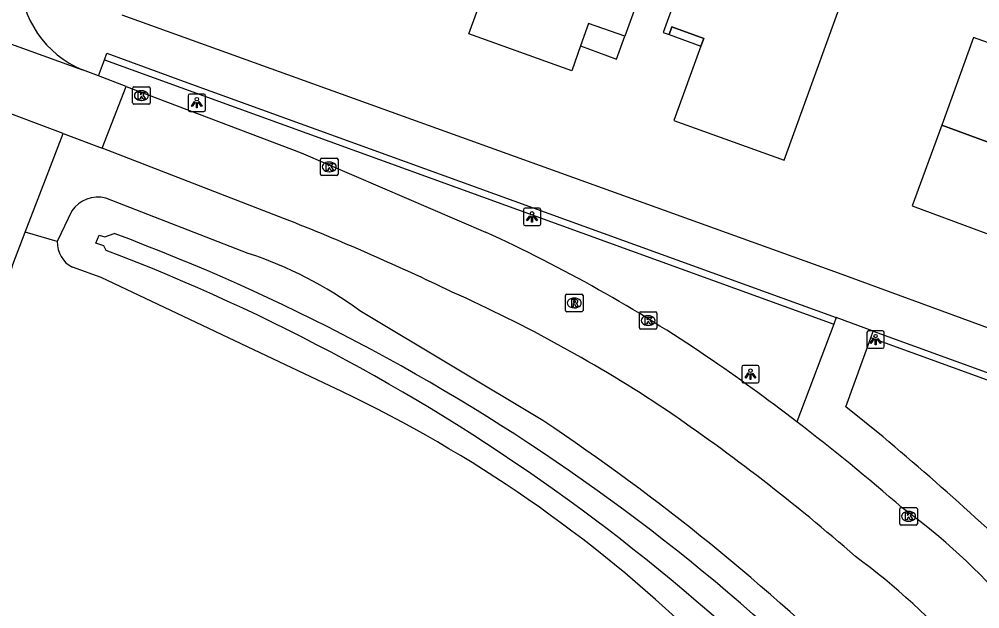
# Model space of a CAD drawing. Extents: x 155275 to 156263, y 382654 to 383635.
# Drawn here: x 155982.1 to 156037.1, y 383010.4 to 383044.2 of the extents above; entities that cross this region are included whole.
import ezdxf

# ---------------------------------------------------------------- set-up
doc = ezdxf.new("R2010")
doc.units = 0
for name, color, linetype in [('IMGEO_Berm_groen', 7, 'Continuous'), ('IMGEO_Fietspad_gesloten', 7, 'Continuous'), ('IMGEO_Haag', 7, 'Continuous'), ('IMGEO_Kolk', 7, 'Continuous'), ('IMGEO_Lichtpunt', 7, 'Continuous'), ('IMGEO_Loofbos', 7, 'Continuous'), ('IMGEO_Pand', 7, 'Continuous'), ('IMGEO_Pand_overbouw', 7, 'Continuous'), ('IMGEO_Rijbaan_lokaal_gesloten', 7, 'Continuous'), ('IMGEO_Rijbaan_lokaal_open', 7, 'Continuous'), ('IMGEO_Rioolput', 7, 'Continuous'), ('IMGEO_Voetpad_open', 7, 'Continuous'), ('IMGEO_Waterloop', 7, 'Continuous')]:
    doc.layers.add(name, color=color, linetype=linetype)

msp = doc.modelspace()

# ---------------------------------------------------------------- linework, layer by layer
at = {"layer": 'IMGEO_Berm_groen'}
for points in [[(155995.187, 383030.812), (155987.017, 383033.991)], [(155985.082, 383033.249), (155984.24, 383031.492)], [(155984.24, 383031.492), (155982.407, 383032.043)], [(156012.076, 383021.225), (156001.593, 383027.52)]]:
    msp.add_lwpolyline(points, dxfattribs=at)
for centre, radius, start, end in [((155986.563, 383032.282), 1.768, 75.1086, 146.8513), ((155988.246, 383009.426), 22.484, 53.5853, 72.0181), ((155941.755, 382915.711), 126.8, 45.51529, 56.31795)]:
    msp.add_arc(centre, radius, start, end, dxfattribs=at)
at = {"layer": 'IMGEO_Fietspad_gesloten'}
for points in [[(155982.407, 383032.043), (155983.661, 383035.301), (155984.583, 383037.694)], [(155980.676, 383027.127), (155981.349, 383028.996), (155981.689, 383030.178), (155982.407, 383032.043)]]:
    msp.add_lwpolyline(points, dxfattribs=at)
at = {"layer": 'IMGEO_Haag'}
for points in [[(155986.946, 383041.916), (156028.751, 383026.761)], [(156073.103, 383010.641), (156030.875, 383025.972)]]:
    msp.add_lwpolyline(points, dxfattribs=at)
at = {"layer": 'IMGEO_Kolk'}
for p, q in [((155988.563, 383039.443), (155988.563, 383040.295)), ((155988.638, 383040.369), (155989.49, 383040.369)), ((155989.051, 383040.149), (155989.076, 383040.149)), ((155989.564, 383040.295), (155989.564, 383039.443)), ((155989.49, 383039.369), (155988.638, 383039.369)), ((155989.074, 383039.589), (155989.049, 383039.589)), ((155999.333, 383035.352), (155999.333, 383036.204)), ((155999.408, 383036.278), (156000.26, 383036.278)), ((155999.821, 383036.058), (155999.846, 383036.058)), ((156000.334, 383036.204), (156000.334, 383035.352)), ((155999.844, 383035.498), (155999.819, 383035.498)), ((156000.26, 383035.278), (155999.408, 383035.278)), ((156017.614, 383026.539), (156017.614, 383027.391)), ((156017.689, 383027.465), (156018.541, 383027.465)), ((156018.102, 383027.245), (156018.127, 383027.245)), ((156018.615, 383027.391), (156018.615, 383026.539)), ((156018.541, 383026.465), (156017.689, 383026.465)), ((156018.125, 383026.685), (156018.1, 383026.685)), ((156032.615, 383016.236), (156033.467, 383016.236)), ((156032.54, 383015.31), (156032.54, 383016.162)), ((156033.028, 383016.016), (156033.053, 383016.016)), ((156033.541, 383016.162), (156033.541, 383015.31)), ((156033.467, 383015.236), (156032.615, 383015.236)), ((156033.051, 383015.456), (156033.026, 383015.456))]:
    msp.add_line(p, q, dxfattribs=at)
for points in [[(155988.563, 383039.443), (155988.563, 383040.295)], [(155988.638, 383040.369), (155989.49, 383040.369)], [(155988.884, 383040.069), (155989.007, 383040.069), (155989.007, 383039.918), (155989.137, 383040.069), (155989.301, 383040.069), (155989.155, 383039.918), (155989.308, 383039.669), (155989.156, 383039.669), (155989.071, 383039.833), (155989.007, 383039.766), (155989.007, 383039.669), (155988.884, 383039.669), (155988.884, 383040.069)], [(155989.564, 383040.295), (155989.564, 383039.443)], [(155989.49, 383039.369), (155988.638, 383039.369)], [(155999.333, 383035.352), (155999.333, 383036.204)], [(155999.408, 383036.278), (156000.26, 383036.278)], [(156000.334, 383036.204), (156000.334, 383035.352)], [(155999.654, 383035.978), (155999.777, 383035.978), (155999.777, 383035.827), (155999.907, 383035.978), (156000.071, 383035.978), (155999.925, 383035.827), (156000.078, 383035.578), (155999.926, 383035.578), (155999.841, 383035.742), (155999.777, 383035.675), (155999.777, 383035.578), (155999.654, 383035.578), (155999.654, 383035.978)], [(156000.26, 383035.278), (155999.408, 383035.278)], [(156017.614, 383026.539), (156017.614, 383027.391)], [(156017.689, 383027.465), (156018.541, 383027.465)], [(156018.615, 383027.391), (156018.615, 383026.539)], [(156017.935, 383027.165), (156018.058, 383027.165), (156018.058, 383027.014), (156018.188, 383027.165), (156018.352, 383027.165), (156018.206, 383027.014), (156018.359, 383026.765), (156018.207, 383026.765), (156018.122, 383026.929), (156018.058, 383026.862), (156018.058, 383026.765), (156017.935, 383026.765), (156017.935, 383027.165)], [(156018.541, 383026.465), (156017.689, 383026.465)], [(156032.615, 383016.236), (156033.467, 383016.236)], [(156032.54, 383015.31), (156032.54, 383016.162)], [(156032.861, 383015.936), (156032.984, 383015.936), (156032.984, 383015.785), (156033.114, 383015.936), (156033.278, 383015.936), (156033.132, 383015.785), (156033.285, 383015.536), (156033.133, 383015.536), (156033.048, 383015.7), (156032.984, 383015.633), (156032.984, 383015.536), (156032.861, 383015.536), (156032.861, 383015.936)], [(156033.541, 383016.162), (156033.541, 383015.31)], [(156033.467, 383015.236), (156032.615, 383015.236)]]:
    msp.add_lwpolyline(points, dxfattribs=at)
for centre, start, end in [((155988.64, 383040.293), 91.552, 178.448), ((155988.64, 383040.293), 91.552, 178.448), ((155989.488, 383040.293), 1.552, 88.448), ((155989.488, 383040.293), 1.552, 88.448), ((155988.64, 383039.445), 181.552, 268.448), ((155988.64, 383039.445), 181.552, 268.448), ((155989.488, 383039.445), 271.552, 358.448), ((155989.488, 383039.445), 271.552, 358.448), ((155999.41, 383036.202), 91.552, 178.448), ((155999.41, 383036.202), 91.552, 178.448), ((156000.258, 383036.202), 1.552, 88.448), ((156000.258, 383036.202), 1.552, 88.448), ((155999.41, 383035.354), 181.552, 268.448), ((155999.41, 383035.354), 181.552, 268.448), ((156000.258, 383035.354), 271.552, 358.448), ((156000.258, 383035.354), 271.552, 358.448), ((156017.691, 383027.389), 91.552, 178.448), ((156017.691, 383027.389), 91.552, 178.448), ((156018.539, 383027.389), 1.552, 88.448), ((156018.539, 383027.389), 1.552, 88.448), ((156017.691, 383026.541), 181.552, 268.448), ((156017.691, 383026.541), 181.552, 268.448), ((156018.539, 383026.541), 271.552, 358.448), ((156018.539, 383026.541), 271.552, 358.448), ((156032.617, 383016.16), 91.552, 178.448), ((156032.617, 383016.16), 91.552, 178.448), ((156033.465, 383016.16), 1.552, 88.448), ((156033.465, 383016.16), 1.552, 88.448), ((156032.617, 383015.312), 181.552, 268.448), ((156032.617, 383015.312), 181.552, 268.448), ((156033.465, 383015.312), 271.552, 358.448), ((156033.465, 383015.312), 271.552, 358.448)]:
    msp.add_arc(centre, 0.0765, start, end, dxfattribs=at)
for centre, major_axis, ratio, start_param, end_param in [((155989.05, 383039.869), (-0.387, 0.002), 0.722429, 4.712389, 7.853982), ((155989.075, 383039.869), (-0.39, 0.002), 0.717154, 1.570796, 4.712389), ((155999.82, 383035.778), (-0.387, 0.002), 0.722429, 4.712389, 7.853982), ((155999.845, 383035.778), (-0.39, 0.002), 0.717154, 1.570796, 4.712389), ((156018.101, 383026.965), (-0.387, 0.002), 0.722429, 4.712389, 7.853982), ((156018.126, 383026.965), (-0.39, 0.002), 0.717154, 1.570796, 4.712389), ((156033.027, 383015.736), (-0.387, 0.002), 0.722429, 4.712389, 7.853982), ((156033.052, 383015.736), (-0.39, 0.002), 0.717154, 1.570796, 4.712389)]:
    msp.add_ellipse(centre, major_axis=major_axis, ratio=ratio, start_param=start_param, end_param=end_param, dxfattribs=at)
at = {"layer": 'IMGEO_Lichtpunt'}
for p, q in [((155992.643, 383039.957), (155991.835, 383039.957)), ((155992.643, 383039.957), (155991.835, 383039.957)), ((155991.741, 383039.862), (155991.741, 383039.055)), ((155991.741, 383039.862), (155991.741, 383039.055)), ((155992.737, 383039.055), (155992.737, 383039.862)), ((155992.737, 383039.055), (155992.737, 383039.862)), ((155991.835, 383038.961), (155992.643, 383038.961)), ((155991.835, 383038.961), (155992.643, 383038.961)), ((156010.958, 383033.315), (156010.958, 383032.508)), ((156010.958, 383033.315), (156010.958, 383032.508)), ((156011.86, 383033.41), (156011.052, 383033.41)), ((156011.86, 383033.41), (156011.052, 383033.41)), ((156011.954, 383032.508), (156011.954, 383033.315)), ((156011.954, 383032.508), (156011.954, 383033.315)), ((156011.052, 383032.414), (156011.86, 383032.414)), ((156011.052, 383032.414), (156011.86, 383032.414)), ((156030.649, 383026.277), (156030.649, 383025.47)), ((156030.649, 383026.277), (156030.649, 383025.47)), ((156031.551, 383026.372), (156030.743, 383026.372)), ((156031.551, 383026.372), (156030.743, 383026.372)), ((156031.645, 383025.47), (156031.645, 383026.277)), ((156031.645, 383025.47), (156031.645, 383026.277)), ((156030.743, 383025.376), (156031.551, 383025.376)), ((156030.743, 383025.376), (156031.551, 383025.376)), ((156023.476, 383024.294), (156023.476, 383023.487)), ((156023.476, 383024.294), (156023.476, 383023.487)), ((156024.378, 383024.389), (156023.57, 383024.389)), ((156024.378, 383024.389), (156023.57, 383024.389)), ((156024.472, 383023.487), (156024.472, 383024.294)), ((156024.472, 383023.487), (156024.472, 383024.294)), ((156023.57, 383023.393), (156024.378, 383023.393)), ((156023.57, 383023.393), (156024.378, 383023.393))]:
    msp.add_line(p, q, dxfattribs=at)
for points in [[(155992.115, 383039.526), (155992.154, 383039.498), (155991.966, 383039.236), (155991.928, 383039.263), (155992.115, 383039.526)], [(155992.217, 383039.478), (155992.264, 383039.478), (155992.264, 383039.156), (155992.217, 383039.156), (155992.217, 383039.478)], [(155992.327, 383039.498), (155992.365, 383039.525), (155992.552, 383039.263), (155992.513, 383039.235), (155992.327, 383039.498)], [(156011.332, 383032.979), (156011.371, 383032.951), (156011.183, 383032.689), (156011.145, 383032.716), (156011.332, 383032.979)], [(156011.434, 383032.931), (156011.481, 383032.931), (156011.481, 383032.609), (156011.434, 383032.609), (156011.434, 383032.931)], [(156011.544, 383032.951), (156011.582, 383032.978), (156011.769, 383032.716), (156011.73, 383032.688), (156011.544, 383032.951)], [(156031.023, 383025.941), (156031.062, 383025.913), (156030.874, 383025.651), (156030.836, 383025.678), (156031.023, 383025.941)], [(156031.125, 383025.893), (156031.172, 383025.893), (156031.172, 383025.571), (156031.125, 383025.571), (156031.125, 383025.893)], [(156031.235, 383025.913), (156031.273, 383025.94), (156031.46, 383025.678), (156031.421, 383025.65), (156031.235, 383025.913)], [(156023.85, 383023.958), (156023.889, 383023.93), (156023.701, 383023.668), (156023.663, 383023.695), (156023.85, 383023.958)], [(156024.062, 383023.93), (156024.1, 383023.957), (156024.287, 383023.695), (156024.248, 383023.667), (156024.062, 383023.93)], [(156023.952, 383023.91), (156023.999, 383023.91), (156023.999, 383023.588), (156023.952, 383023.588), (156023.952, 383023.91)]]:
    msp.add_lwpolyline(points, dxfattribs=at)
for centre in [(155992.24, 383039.66), (156011.457, 383033.113), (156031.148, 383026.075), (156023.975, 383024.092)]:
    msp.add_circle(centre, 0.0994, dxfattribs=at)
for centre, start, end in [((155991.835, 383039.862), 90, 180), ((155991.835, 383039.862), 90, 180), ((155992.643, 383039.862), 0, 90), ((155992.643, 383039.862), 0, 90), ((155991.835, 383039.055), 180, 270), ((155991.835, 383039.055), 180, 270), ((155992.643, 383039.055), 270, 0), ((155992.643, 383039.055), 270, 360), ((156011.052, 383033.315), 90, 180), ((156011.052, 383033.315), 90, 180), ((156011.86, 383033.315), 0, 90), ((156011.86, 383033.315), 0, 90), ((156011.052, 383032.508), 180, 270), ((156011.052, 383032.508), 180, 270), ((156011.86, 383032.508), 270, 0), ((156011.86, 383032.508), 270, 360), ((156030.743, 383026.277), 90, 180), ((156030.743, 383026.277), 90, 180), ((156031.551, 383026.277), 0, 90), ((156031.551, 383026.277), 0, 90), ((156030.743, 383025.47), 180, 270), ((156030.743, 383025.47), 180, 270), ((156031.551, 383025.47), 270, 0), ((156031.551, 383025.47), 270, 360), ((156023.57, 383024.294), 90, 180), ((156023.57, 383024.294), 90, 180), ((156024.378, 383024.294), 0, 90), ((156024.378, 383024.294), 0, 90), ((156023.57, 383023.487), 180, 270), ((156023.57, 383023.487), 180, 270), ((156024.378, 383023.487), 270, 0), ((156024.378, 383023.487), 270, 360)]:
    msp.add_arc(centre, 0.0946, start, end, dxfattribs=at)
at = {"layer": 'IMGEO_Loofbos'}
msp.add_lwpolyline([(155999.86, 383023.224), (155986.757, 383029.427), (155985.11, 383030.022)], dxfattribs=at)
for centre, radius, start, end in [((155985.842, 383031.447), 1.602, 178.4063, 242.831), ((155967.296, 382953.238), 77.191, 46.6918, 65.04781)]:
    msp.add_arc(centre, radius, start, end, dxfattribs=at)
at = {"layer": 'IMGEO_Pand'}
for points in [[(156016.769, 383043.266), (156014.691, 383044.007), (156014.239, 383042.714), (156013.73, 383041.292), (156007.835, 383043.403), (156011.141, 383052.491), (156015.033, 383051.062), (156016.054, 383053.858), (156018.267, 383059.921), (156022.297, 383058.464), (156016.769, 383043.266)], [(156019.583, 383038.444), (156025.902, 383036.158), (156030.101, 383047.727), (156025.384, 383049.419), (156027.571, 383055.384), (156023.809, 383056.763), (156018.97, 383043.484), (156019.307, 383043.361), (156019.471, 383043.812), (156021.304, 383043.145), (156021.139, 383042.693), (156019.583, 383038.444)], [(156034.938, 383038.163), (156033.253, 383033.543), (156040.862, 383030.722), (156040.756, 383030.424), (156041.071, 383030.305), (156041.182, 383030.603), (156041.974, 383032.711), (156043.574, 383032.131), (156049.467, 383048.305), (156043.787, 383050.353), (156040.679, 383041.803), (156038.838, 383036.74), (156034.938, 383038.163)]]:
    msp.add_lwpolyline(points, dxfattribs=at)
at = {"layer": 'IMGEO_Pand_overbouw'}
for points in [[(156016.769, 383043.266), (156014.691, 383044.007), (156014.239, 383042.714), (156016.293, 383041.961)], [(156021.139, 383042.693), (156021.304, 383043.145), (156019.471, 383043.812), (156019.307, 383043.361)], [(156034.938, 383038.163), (156038.838, 383036.74), (156040.679, 383041.803), (156036.759, 383043.196)]]:
    msp.add_lwpolyline(points, close=True, dxfattribs=at)
at = {"layer": 'IMGEO_Rijbaan_lokaal_gesloten'}
for points in [[(155986.818, 383036.856), (155988.187, 383040.382)], [(155988.187, 383040.382), (155998.218, 383036.589), (156008.795, 383032.036)], [(155997.259, 383032.807), (155986.818, 383036.856)]]:
    msp.add_lwpolyline(points, dxfattribs=at)
for centre, radius, start, end in [((155946.049, 382902.605), 139.911, 64.23006, 68.52994), ((155971.845, 382951.541), 88.571, 55.93383, 65.34336), ((155972.048, 382950.919), 85.133, 56.43681, 65.8507), ((155951.288, 382922.739), 123.948, 52.5684, 55.5194), ((155954.164, 382926.724), 115.191, 48.82995, 55.67793), ((155951.611, 382923.228), 123.364, 48.92102, 52.54971), ((156010.207, 382985.431), 38.114, 41.0752, 53.8824), ((156006.856, 382981.976), 39.052, 41.1844, 53.6653)]:
    msp.add_arc(centre, radius, start, end, dxfattribs=at)
at = {"layer": 'IMGEO_Rijbaan_lokaal_open'}
for points in [[(155971.763, 383046.383), (155985.693, 383041.347)], [(155986.603, 383040.995), (155985.693, 383041.347)], [(155988.187, 383040.382), (155986.603, 383040.995)], [(155984.583, 383037.694), (155980.647, 383039.171)], [(155984.583, 383037.694), (155986.818, 383036.856)]]:
    msp.add_lwpolyline(points, dxfattribs=at)
msp.add_arc((155987.869, 383046.683), 5.763, 180.8872, 247.8131, dxfattribs=at)
at = {"layer": 'IMGEO_Rioolput'}
for p, q in [((156013.378, 383027.548), (156013.378, 383028.4)), ((156013.453, 383028.474), (156014.305, 383028.474)), ((156014.379, 383028.4), (156014.379, 383027.548)), ((156013.866, 383028.254), (156013.891, 383028.254)), ((156014.305, 383027.474), (156013.453, 383027.474)), ((156013.889, 383027.694), (156013.864, 383027.694))]:
    msp.add_line(p, q, dxfattribs=at)
for points in [[(156013.378, 383027.548), (156013.378, 383028.4)], [(156013.453, 383028.474), (156014.305, 383028.474)], [(156014.379, 383028.4), (156014.379, 383027.548)], [(156013.967, 383028.172), (156013.715, 383028.174), (156013.715, 383027.774)], [(156013.715, 383027.774), (156013.839, 383027.774), (156013.839, 383027.936), (156013.85, 383027.936)], [(156013.893, 383028.093), (156013.839, 383028.093), (156013.839, 383028.012)], [(156013.839, 383028.012), (156013.891, 383028.012)], [(156013.897, 383027.907), (156013.968, 383027.774), (156014.108, 383027.774), (156014.043, 383027.9)], [(156014.305, 383027.474), (156013.453, 383027.474)]]:
    msp.add_lwpolyline(points, dxfattribs=at)
for centre, radius, start, end in [((156013.455, 383028.398), 0.0765, 91.552, 178.448), ((156013.455, 383028.398), 0.0765, 91.552, 178.448), ((156014.303, 383028.398), 0.0765, 1.552, 88.448), ((156014.303, 383028.398), 0.0765, 1.552, 88.448), ((156013.849, 383027.883), 0.0533, 26.0293, 88.6989), ((156013.875, 383028.201), 0.19, 274.7715, 282.9687), ((156013.899, 383027.997), 0.0964, 77.0061, 93.1865), ((156013.913, 383028.054), 0.0378, 276.6634, 79.6772), ((156013.966, 383028.062), 0.109, 350.3612, 89.416), ((156013.964, 383028.062), 0.112, 277.5842, 350.9817), ((156013.948, 383027.847), 0.108, 29.5134, 73.7905), ((156013.455, 383027.55), 0.0765, 181.552, 268.448), ((156013.455, 383027.55), 0.0765, 181.552, 268.448), ((156014.303, 383027.55), 0.0765, 271.552, 358.448), ((156014.303, 383027.55), 0.0765, 271.552, 358.448)]:
    msp.add_arc(centre, radius, start, end, dxfattribs=at)
for centre, major_axis, ratio, start_param, end_param in [((156013.865, 383027.974), (-0.387, 0.002), 0.722429, 4.712389, 7.853982), ((156013.89, 383027.974), (-0.39, 0.002), 0.717154, 1.570796, 4.712389)]:
    msp.add_ellipse(centre, major_axis=major_axis, ratio=ratio, start_param=start_param, end_param=end_param, dxfattribs=at)
at = {"layer": 'IMGEO_Voetpad_open'}
for points in [[(156070.366, 383015.028), (156070.2, 383014.578), (156029.02, 383029.675), (155987.971, 383044.488)], [(155986.946, 383041.916), (155987.091, 383042.304), (155991.934, 383040.527), (156028.893, 383027.135)], [(155986.603, 383040.995), (155986.946, 383041.916)], [(156028.751, 383026.761), (156026.625, 383021.164)], [(156028.893, 383027.135), (156028.751, 383026.761)], [(156031.011, 383026.348), (156028.893, 383027.135)], [(156030.875, 383025.972), (156031.011, 383026.348)], [(156031.011, 383026.348), (156073.239, 383011.017)], [(156031.575, 383020.289), (156029.443, 383022.019), (156030.875, 383025.972)]]:
    msp.add_lwpolyline(points, dxfattribs=at)
msp.add_arc((155916.046, 382882.517), 179.8, 45.52814, 50.01859, dxfattribs=at)
at = {"layer": 'IMGEO_Waterloop'}
msp.add_lwpolyline([(155987.051, 383030.988), (155986.911, 383031.245), (155986.454, 383031.398), (155986.636, 383031.866), (155986.975, 383031.761), (155987.496, 383031.96)], dxfattribs=at)
for centre, radius, start, end in [((155946.465, 382921.469), 117.864, 39.96943, 69.62733), ((155946.36, 382924.072), 114.397, 38.96537, 69.16379)]:
    msp.add_arc(centre, radius, start, end, dxfattribs=at)

doc.saveas('drawing.dxf')
